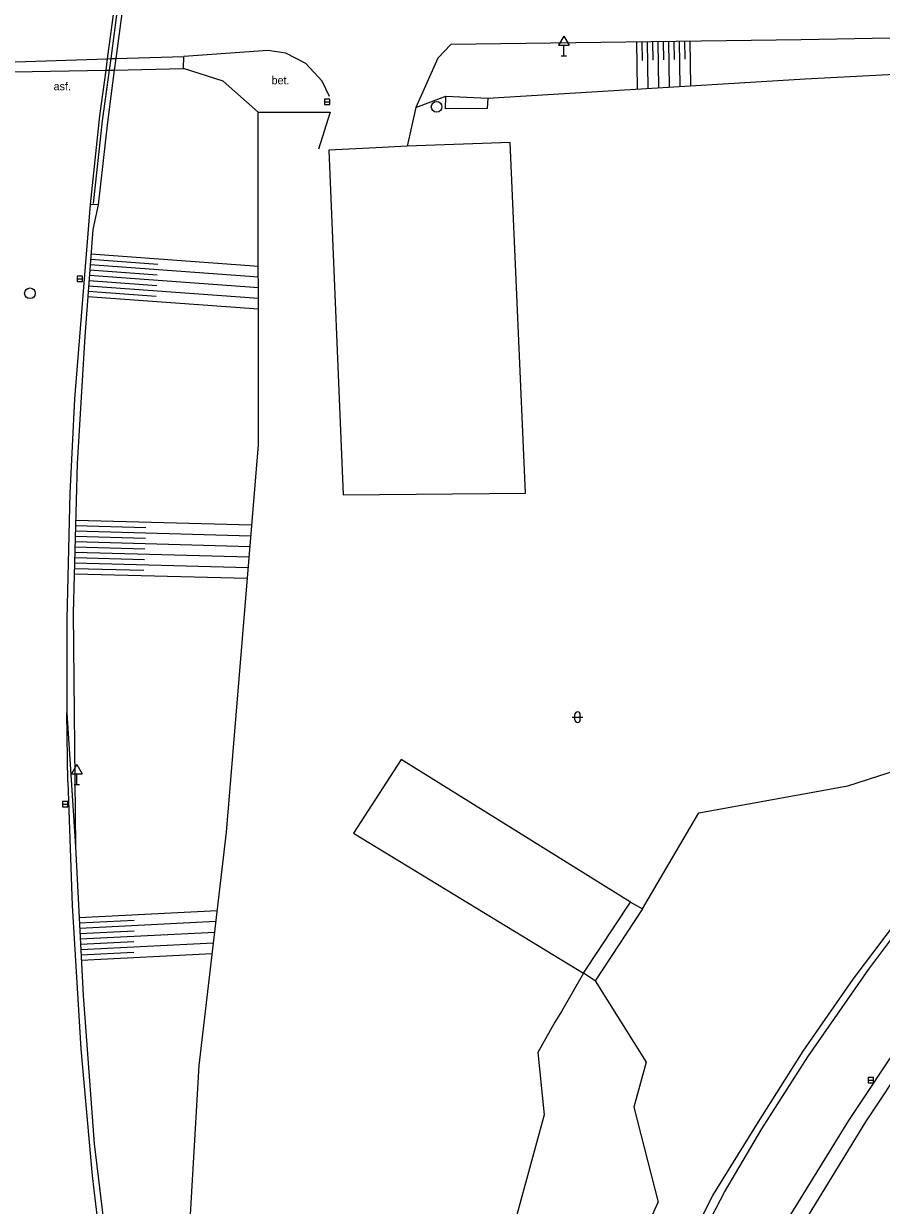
# Model space of a CAD drawing. Extents: x -737812 to -729375, y -1123000 to -1115500.
# Drawn here: x -735908.9 to -735828.6, y -1118220.4 to -1118109.7 of the extents above; entities that cross this region are included whole.
import ezdxf

# ---------------------------------------------------------------- set-up
doc = ezdxf.new("R2010")
doc.units = 0
for name, color, linetype in [('Doplněk polohopisu', 7, 'Continuous'), ('Doplňkové značky', 7, 'Continuous'), ('Dopravní zařízení', 7, 'Continuous'), ('Hranice - ploty_ zdi', 7, 'Continuous'), ('Hranice parcel a úz_ celk', 7, 'Continuous'), ('Komunikace', 7, 'Continuous'), ('Pomocné popisy', 7, 'Continuous'), ('Povr_ zn_ inž_ sítí - kan_', 7, 'Continuous'), ('Výškopis', 7, 'Continuous'), ('Značky druhů pozemků', 7, 'Continuous')]:
    doc.layers.add(name, color=color, linetype=linetype)

msp = doc.modelspace()

# ---------------------------------------------------------------- linework, layer by layer
at = {"layer": 'Doplněk polohopisu'}
for p, q in [((-735893.96, -1118113.93), (-735893.94, -1118112.8)), ((-735869.44, -1118117.71), (-735869.4, -1118116.52)), ((-735869.4, -1118116.52), (-735865.47, -1118116.71)), ((-735865.47, -1118116.71), (-735865.52, -1118117.69)), ((-735886.97, -1118118.02), (-735880.23, -1118118.03)), ((-735880.23, -1118118.03), (-735881.33, -1118121.5)), ((-735865.52, -1118117.69), (-735869.44, -1118117.71)), ((-735901.1, -1118118.96), (-735901.96, -1118126.72)), ((-735901.96, -1118126.72), (-735902.73, -1118126.68)), ((-735856.5, -1118198.68), (-735852.09, -1118192.03)), ((-735850.96, -1118192.67), (-735855.4, -1118199.39)), ((-735852.09, -1118192.03), (-735850.96, -1118192.67)), ((-735855.4, -1118199.39), (-735856.5, -1118198.68))]:
    msp.add_line(p, q, dxfattribs=at)
msp.add_lwpolyline([(-735899.57, -1118107.33), (-735900.31, -1118112.99), (-735900.46, -1118114.08), (-735901.1, -1118118.96)], dxfattribs=at)
at = {"layer": 'Doplňkové značky'}
for p, q in [((-735858.34, -1118110.89), (-735858.84, -1118111.76)), ((-735858.84, -1118111.76), (-735857.84, -1118111.76)), ((-735858.34, -1118110.89), (-735857.84, -1118111.76)), ((-735858.34, -1118112.76), (-735858.34, -1118111.76)), ((-735858.59, -1118112.76), (-735858.09, -1118112.76)), ((-735903.98, -1118179.14), (-735904.48, -1118180.01)), ((-735903.98, -1118179.14), (-735903.48, -1118180.01)), ((-735904.48, -1118180.01), (-735903.48, -1118180.01)), ((-735903.98, -1118181.01), (-735903.98, -1118180.01)), ((-735904.23, -1118181.01), (-735903.73, -1118181.01))]:
    msp.add_line(p, q, dxfattribs=at)
at = {"layer": 'Dopravní zařízení'}
for p, q in [((-735902.73, -1118126.68), (-735904.18, -1118144.87)), ((-735904.18, -1118144.87), (-735904.63, -1118153.74)), ((-735904.63, -1118153.74), (-735904.89, -1118165.49)), ((-735904.89, -1118165.49), (-735904.89, -1118174.29)), ((-735904.89, -1118174.29), (-735904.1, -1118186.84)), ((-735904.1, -1118186.84), (-735903.38, -1118200.78)), ((-735831.23, -1118199.25), (-735824.17, -1118189.87)), ((-735835.91, -1118205.99), (-735831.23, -1118199.25)), ((-735903.38, -1118200.78), (-735902.33, -1118214.66)), ((-735840.11, -1118212.6), (-735835.91, -1118205.99)), ((-735844.37, -1118219.51), (-735840.11, -1118212.6)), ((-735902.33, -1118214.66), (-735900.66, -1118228.59)), ((-735849.75, -1118230.06), (-735844.37, -1118219.51))]:
    msp.add_line(p, q, dxfattribs=at)
at = {"layer": 'Hranice - ploty_ zdi'}
for p, q in [((-735890.26, -1118115.12), (-735893.96, -1118113.93)), ((-735835.73, -1118114.89), (-735807.82, -1118113.46)), ((-735886.97, -1118118.02), (-735890.26, -1118115.12)), ((-735865.47, -1118116.71), (-735835.73, -1118114.89)), ((-735872.2, -1118117.59), (-735869.4, -1118116.52)), ((-735886.94, -1118149.2), (-735886.97, -1118118.02)), ((-735902.42, -1118126.59), (-735901.55, -1118118.84)), ((-735875.97, -1118121.35), (-735880.35, -1118121.57)), ((-735880.35, -1118121.57), (-735879.01, -1118153.87)), ((-735873.01, -1118121.2), (-735875.97, -1118121.35)), ((-735863.38, -1118120.88), (-735873.01, -1118121.2)), ((-735861.94, -1118153.71), (-735863.38, -1118120.88)), ((-735901.96, -1118126.72), (-735902.48, -1118129.02)), ((-735902.48, -1118129.02), (-735903.21, -1118139.03)), ((-735903.21, -1118139.03), (-735903.93, -1118150.94)), ((-735889.95, -1118185.48), (-735886.94, -1118149.2)), ((-735903.93, -1118150.94), (-735904.3, -1118164.93)), ((-735904.3, -1118164.93), (-735904.1, -1118186.84)), ((-735831.75, -1118181.14), (-735822.99, -1118178.33)), ((-735845.7, -1118183.66), (-735831.75, -1118181.14)), ((-735850.96, -1118192.67), (-735845.7, -1118183.66)), ((-735892.5, -1118207.32), (-735889.95, -1118185.48)), ((-735855.4, -1118199.39), (-735850.63, -1118207.03)), ((-735850.63, -1118207.03), (-735851.78, -1118211.23)), ((-735825.86, -1118206.25), (-735830.07, -1118212.6)), ((-735893.9, -1118231.59), (-735892.5, -1118207.32)), ((-735851.78, -1118211.23), (-735849.51, -1118220.13)), ((-735830.07, -1118212.6), (-735836.51, -1118223.08)), ((-735859.72, -1118243.04), (-735849.51, -1118220.13))]:
    msp.add_line(p, q, dxfattribs=at)
for points in [[(-735901.55, -1118118.84), (-735900.9, -1118114.08), (-735900.75, -1118113.01), (-735899.96, -1118106.97)], [(-735919.85, -1118114.48), (-735912.2, -1118114.31), (-735911.82, -1118114.32), (-735909.86, -1118114.25), (-735901.26, -1118114.08), (-735900.9, -1118114.08), (-735900.46, -1118114.08), (-735893.96, -1118113.93)]]:
    msp.add_lwpolyline(points, dxfattribs=at)
at = {"layer": 'Hranice parcel a úz_ celk'}
msp.add_line((-735879.01, -1118153.87), (-735861.94, -1118153.71), dxfattribs=at)
for points in [[(-735852.09, -1118192.03), (-735873.58, -1118178.67), (-735878.06, -1118185.56), (-735856.51, -1118198.68)], [(-735856.5, -1118198.68), (-735858.57, -1118202.26), (-735859.2, -1118203.26), (-735860.78, -1118206.12), (-735860.19, -1118211.97), (-735862.55, -1118220.65), (-735865.91, -1118232.81), (-735872.43, -1118262.61)]]:
    msp.add_lwpolyline(points, dxfattribs=at)
at = {"layer": 'Komunikace'}
for p, q in [((-735807.55, -1118110.76), (-735836.11, -1118111.24)), ((-735868.94, -1118111.67), (-735870.14, -1118112.96)), ((-735836.11, -1118111.24), (-735868.94, -1118111.67)), ((-735900.31, -1118112.99), (-735893.94, -1118112.8)), ((-735886.08, -1118112.26), (-735893.94, -1118112.8)), ((-735884.38, -1118112.51), (-735886.08, -1118112.26)), ((-735882.52, -1118113.47), (-735884.38, -1118112.51)), ((-735870.14, -1118112.96), (-735872.2, -1118117.59)), ((-735880.98, -1118115.11), (-735882.52, -1118113.47)), ((-735880.3, -1118116.57), (-735880.98, -1118115.11)), ((-735901.83, -1118118.37), (-735902.73, -1118126.68)), ((-735872.2, -1118117.59), (-735873.01, -1118121.2)), ((-735904.82, -1118180.76), (-735904.89, -1118174.29)), ((-735904.82, -1118180.76), (-735904.4, -1118192.33)), ((-735829.78, -1118198.3), (-735823.73, -1118190.23)), ((-735904.4, -1118192.33), (-735903.59, -1118205.76)), ((-735835.49, -1118206.53), (-735829.78, -1118198.3)), ((-735903.59, -1118205.76), (-735902.53, -1118217.68)), ((-735826.64, -1118204.94), (-735831.68, -1118212.49)), ((-735839.78, -1118213.26), (-735835.49, -1118206.53)), ((-735831.68, -1118212.49), (-735838.02, -1118222.77)), ((-735843.28, -1118219.2), (-735839.78, -1118213.26)), ((-735902.53, -1118217.68), (-735900.77, -1118232.07)), ((-735848.96, -1118229.94), (-735843.28, -1118219.2))]:
    msp.add_line(p, q, dxfattribs=at)
for points in [[(-735900.35, -1118107.24), (-735901.11, -1118113.04), (-735901.26, -1118114.08), (-735901.83, -1118118.37)], [(-735912.09, -1118113.39), (-735911.72, -1118113.39), (-735909.74, -1118113.31), (-735901.11, -1118113.04), (-735900.75, -1118113.01), (-735900.31, -1118112.99)]]:
    msp.add_lwpolyline(points, dxfattribs=at)
at = {"layer": 'Povr_ zn_ inž_ sítí - kan_'}
for p, q in [((-735880.76, -1118117.06), (-735880.26, -1118117.06)), ((-735903.93, -1118133.65), (-735903.43, -1118133.65)), ((-735905.31, -1118182.84), (-735904.81, -1118182.84)), ((-735829.84, -1118208.71), (-735829.34, -1118208.71))]:
    msp.add_line(p, q, dxfattribs=at)
for points in [[(-735880.76, -1118117.31), (-735880.26, -1118117.31), (-735880.26, -1118116.81), (-735880.76, -1118116.81)], [(-735903.93, -1118133.9), (-735903.43, -1118133.9), (-735903.43, -1118133.4), (-735903.93, -1118133.4)], [(-735905.31, -1118183.09), (-735904.81, -1118183.09), (-735904.81, -1118182.59), (-735905.31, -1118182.59)], [(-735829.84, -1118208.96), (-735829.34, -1118208.96), (-735829.34, -1118208.46), (-735829.84, -1118208.46)]]:
    msp.add_lwpolyline(points, close=True, dxfattribs=at)
for centre in [(-735870.26, -1118117.52), (-735908.36, -1118134.99)]:
    msp.add_circle(centre, 0.5, dxfattribs=at)
at = {"layer": 'Výškopis'}
for p, q in [((-735851.44, -1118115.85), (-735851.5, -1118111.44)), ((-735850.98, -1118113.19), (-735851, -1118111.44)), ((-735850.44, -1118115.79), (-735850.5, -1118111.43)), ((-735849.98, -1118113.16), (-735850, -1118111.42)), ((-735849.44, -1118115.73), (-735849.5, -1118111.42)), ((-735848.98, -1118113.13), (-735849, -1118111.41)), ((-735848.44, -1118115.67), (-735848.5, -1118111.4)), ((-735847.98, -1118113.09), (-735848, -1118111.4)), ((-735847.44, -1118115.61), (-735847.5, -1118111.39)), ((-735846.98, -1118113.06), (-735847, -1118111.38)), ((-735846.45, -1118115.55), (-735846.5, -1118111.38)), ((-735896.39, -1118132.29), (-735902.69, -1118131.83)), ((-735886.96, -1118132.48), (-735902.65, -1118131.34)), ((-735896.44, -1118133.29), (-735902.76, -1118132.83)), ((-735886.96, -1118133.48), (-735902.72, -1118132.33)), ((-735896.48, -1118134.29), (-735902.83, -1118133.83)), ((-735886.95, -1118134.48), (-735902.79, -1118133.33)), ((-735896.52, -1118135.29), (-735902.9, -1118134.83)), ((-735886.95, -1118135.49), (-735902.87, -1118134.33)), ((-735886.95, -1118136.49), (-735902.94, -1118135.32)), ((-735887.65, -1118157.73), (-735904.1, -1118157.29)), ((-735897.49, -1118156.97), (-735904.09, -1118156.79)), ((-735887.57, -1118156.73), (-735904.07, -1118156.29)), ((-735887.73, -1118158.73), (-735904.12, -1118158.29)), ((-735897.54, -1118157.97), (-735904.11, -1118157.79)), ((-735887.81, -1118159.72), (-735904.15, -1118159.29)), ((-735897.59, -1118158.97), (-735904.14, -1118158.79)), ((-735887.9, -1118160.72), (-735904.18, -1118160.29)), ((-735897.64, -1118159.96), (-735904.16, -1118159.79)), ((-735887.98, -1118161.72), (-735904.2, -1118161.29)), ((-735897.69, -1118160.96), (-735904.19, -1118160.79)), ((-735890.81, -1118192.84), (-735903.76, -1118193.51)), ((-735898.59, -1118193.75), (-735903.73, -1118194.01)), ((-735890.93, -1118193.85), (-735903.7, -1118194.51)), ((-735898.6, -1118194.75), (-735903.68, -1118195.01)), ((-735891.05, -1118194.86), (-735903.65, -1118195.51)), ((-735898.62, -1118195.75), (-735903.63, -1118196.01)), ((-735891.16, -1118195.87), (-735903.6, -1118196.51)), ((-735898.63, -1118196.75), (-735903.58, -1118197.01)), ((-735891.28, -1118196.87), (-735903.55, -1118197.51))]:
    msp.add_line(p, q, dxfattribs=at)
at = {"layer": 'Značky druhů pozemků'}
for p, q in [((-735857.55, -1118174.7), (-735856.55, -1118174.7)), ((-735857.3, -1118174.95), (-735857.3, -1118174.45)), ((-735856.8, -1118174.95), (-735856.8, -1118174.45))]:
    msp.add_line(p, q, dxfattribs=at)
for centre, start, end in [((-735857.05, -1118174.45), 0, 180), ((-735857.05, -1118174.95), 180, 360)]:
    msp.add_arc(centre, 0.25, start, end, dxfattribs=at)

# ---------------------------------------------------------------- texts
at = {"layer": 'Pomocné popisy'}
for s, p in [('asf.', (-735906.14, -1118115.97)), ('bet.', (-735885.72, -1118115.41))]:
    msp.add_text(s, height=0.75, dxfattribs=at).set_placement(p)

doc.saveas('drawing.dxf')
